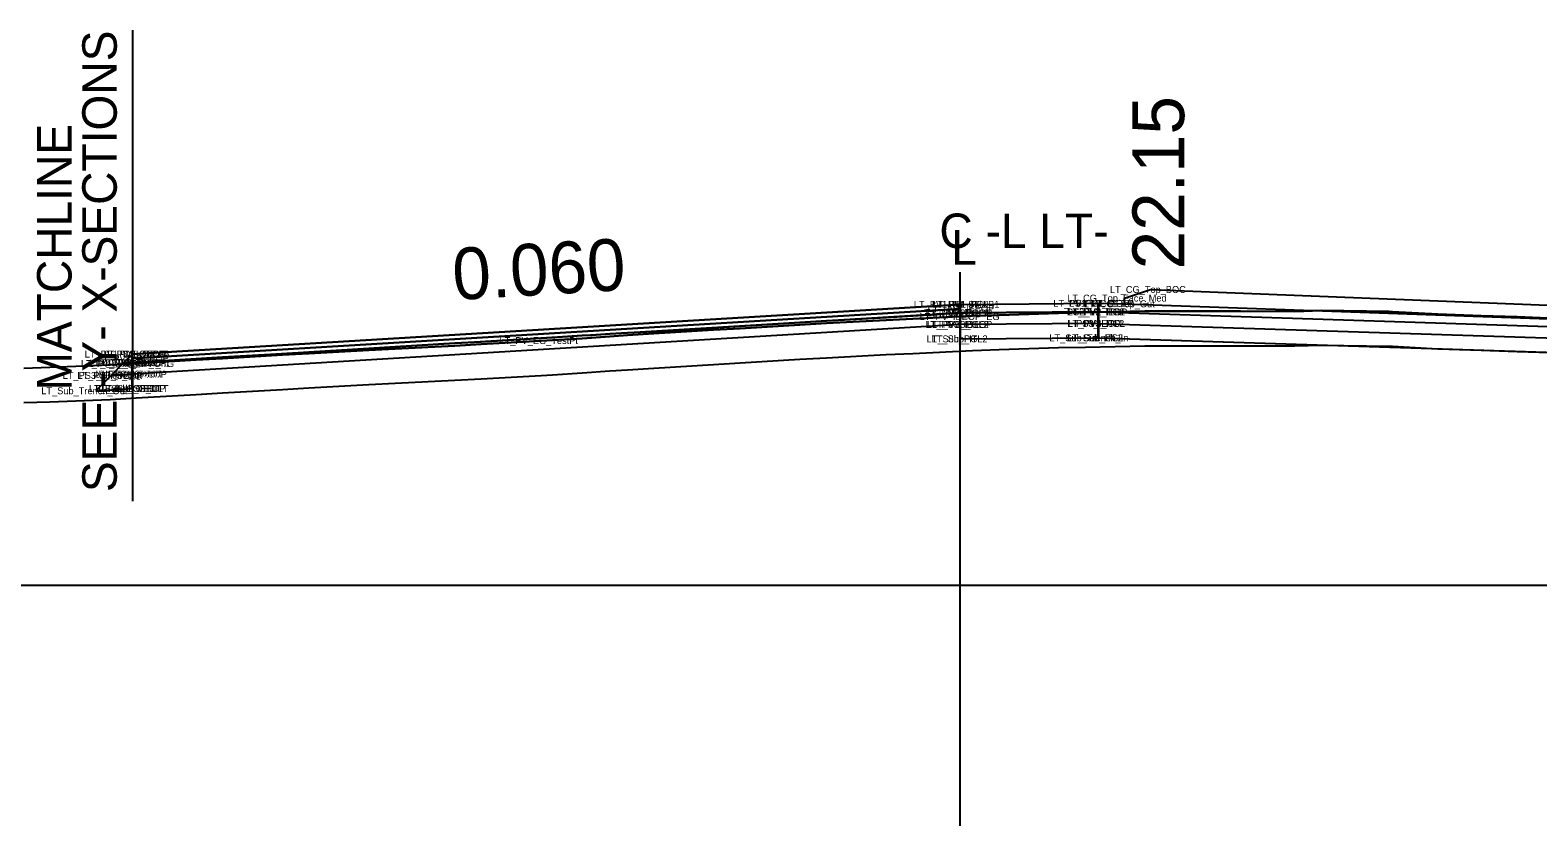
# Model space of a CAD drawing. Extents: x 2177029 to 2201446, y 59897 to 78390.
# Drawn here: x 2200185.77 to 2200229.48, y 62400.34 to 62423.39 of the extents above; entities that cross this region are included whole.
import ezdxf

# ---------------------------------------------------------------- set-up
doc = ezdxf.new("R2010")
doc.units = 0
for name, color, linetype in [('Exist CMT Pavement', 7, 'Continuous'), ('Exist Cross Section Cell', 7, 'Continuous'), ('Exist PHM Roadway Shape', 7, 'Continuous'), ('Exist XS Ground Line', 7, 'Continuous'), ('Old_Level_11', 7, 'Continuous'), ('Prop CMT Conc Surface', 7, 'Continuous'), ('Prop CMT Concrete Structures', 7, 'Continuous'), ('Prop CMT Guardrail Graphics', 7, 'Continuous'), ('Prop CMT Pvmt Course 1', 7, 'Continuous'), ('Prop CMT Pvmt Course 1 CG', 7, 'Continuous'), ('Prop CMT Pvmt Course 2', 7, 'Continuous'), ('Prop CMT Pvmt Course 2 CG', 7, 'Continuous'), ('Prop CMT Pvmt Course 3', 7, 'Continuous'), ('Prop CMT Pvmt Course 4', 7, 'Continuous'), ('Prop CMT Pvmt Surface', 7, 'Continuous'), ('Prop CMT Pvmt Wedge Surface 1', 7, 'Continuous'), ('Prop CMT Slope Grass', 7, 'Continuous'), ('Prop CMT Subgrade Earthwork', 7, 'Continuous'), ('Prop CMT Top Wall Envelope', 7, 'Continuous'), ('Prop Retaining Wall', 7, 'Continuous'), ('Prop Terminator CELL', 7, 'Continuous'), ('Prop XS Side Slope Text', 7, 'Continuous'), ('Scratch_Level_0', 7, 'Continuous'), ('Scratch_Level_9', 7, 'Continuous')]:
    doc.layers.add(name, color=color, linetype=linetype)

msp = doc.modelspace()

# ---------------------------------------------------------------- linework, layer by layer
at = {"layer": 'Exist CMT Pavement'}
for p, q in [((2200188.743, 62409.746), (2200188.743, 62423.394)), ((2200212.732, 62400.338), (2200212.732, 62416.384))]:
    msp.add_line(p, q, dxfattribs=at)
at = {"layer": 'Exist Cross Section Cell'}
msp.add_line((2200042.732, 62407.31), (2200242.732, 62407.31), dxfattribs=at)
at = {"layer": 'Exist XS Ground Line'}
msp.add_lwpolyline([(2200185.581, 62413.601), (2200186.336, 62413.627), (2200188.081, 62413.696), (2200188.838, 62413.739), (2200190.581, 62413.839), (2200191.339, 62413.883), (2200193.081, 62413.983), (2200193.842, 62414.026), (2200195.581, 62414.124), (2200196.344, 62414.162), (2200198.081, 62414.251), (2200198.846, 62414.293), (2200200.581, 62414.391), (2200200.909, 62414.409), (2200201.769, 62414.463), (2200202.576, 62414.518), (2200203.081, 62414.554), (2200203.85, 62414.601), (2200205.581, 62414.707), (2200206.352, 62414.754), (2200208.081, 62414.86), (2200208.854, 62414.9), (2200210.581, 62414.992), (2200211.355, 62415.029), (2200213.081, 62415.112), (2200213.858, 62415.14), (2200215.581, 62415.194), (2200216.36, 62415.209), (2200218.081, 62415.247), (2200219.795, 62415.249), (2200220.852, 62415.247), (2200222.43, 62415.243), (2200223.205, 62415.27), (2200225.151, 62415.242), (2200225.263, 62415.237), (2200226.577, 62415.163), (2200227.829, 62415.119), (2200228.873, 62415.087), (2200232.281, 62414.976)], dxfattribs=at)
at = {"layer": 'Prop CMT Conc Surface'}
for points in [[(2200212.732, 62415.324), (2200188.732, 62413.884)], [(2200212.732, 62415.449), (2200212.732, 62415.199), (2200212.732, 62415.199), (2200212.732, 62415.324)], [(2200188.732, 62413.759), (2200188.732, 62414.009)], [(2200188.732, 62413.884), (2200188.732, 62413.759), (2200188.732, 62413.759)]]:
    msp.add_lwpolyline(points, dxfattribs=at)
at = {"layer": 'Prop CMT Concrete Structures'}
for p, q in [((2200212.732, 62415.449), (2200188.732, 62414.009)), ((2200212.732, 62415.449), (2200212.73, 62415.449)), ((2200212.73, 62415.449), (2200212.732, 62415.449)), ((2200216.733, 62415.479), (2200216.74, 62415.479)), ((2200216.74, 62415.479), (2200216.742, 62415.479))]:
    msp.add_line(p, q, dxfattribs=at)
at = {"layer": 'Prop CMT Guardrail Graphics'}
for points in [[(2200212.732, 62415.449), (2200212.732, 62414.866)], [(2200212.732, 62414.866), (2200188.732, 62413.426)], [(2200188.732, 62413.426), (2200188.732, 62414.009)]]:
    msp.add_lwpolyline(points, dxfattribs=at)
at = {"layer": 'Prop CMT Pvmt Course 1'}
for points in [[(2200188.732, 62413.759), (2200188.838, 62413.766), (2200190.581, 62413.87), (2200191.339, 62413.916), (2200193.081, 62414.02), (2200193.842, 62414.066), (2200195.581, 62414.17), (2200196.344, 62414.216), (2200198.081, 62414.32), (2200198.846, 62414.366), (2200200.581, 62414.47), (2200200.909, 62414.49), (2200201.769, 62414.542), (2200202.048, 62414.558), (2200202.576, 62414.59), (2200203.081, 62414.62), (2200203.85, 62414.667), (2200205.581, 62414.77), (2200206.352, 62414.817), (2200208.081, 62414.92), (2200208.854, 62414.967), (2200210.581, 62415.07), (2200211.355, 62415.117), (2200212.732, 62415.199)], [(2200212.732, 62415.199), (2200212.732, 62415.095)], [(2200212.732, 62415.095), (2200211.355, 62415.029), (2200210.581, 62414.992), (2200208.854, 62414.9), (2200208.081, 62414.86), (2200206.352, 62414.754), (2200205.581, 62414.707), (2200203.85, 62414.601), (2200203.081, 62414.554), (2200202.576, 62414.518), (2200202.048, 62414.483), (2200201.769, 62414.463), (2200200.909, 62414.409), (2200200.581, 62414.391), (2200198.846, 62414.293), (2200198.081, 62414.251), (2200196.344, 62414.162), (2200195.581, 62414.124), (2200193.842, 62414.026), (2200193.081, 62413.983), (2200191.339, 62413.883), (2200190.581, 62413.839), (2200188.838, 62413.739), (2200188.732, 62413.733)], [(2200188.732, 62413.733), (2200188.732, 62413.759)]]:
    msp.add_lwpolyline(points, dxfattribs=at)
at = {"layer": 'Prop CMT Pvmt Course 1 CG'}
for points in [[(2200216.733, 62414.895), (2200212.732, 62414.866)], [(2200212.732, 62414.866), (2200212.732, 62414.449)], [(2200216.733, 62414.479), (2200216.733, 62414.895)], [(2200212.732, 62414.449), (2200216.733, 62414.479)], [(2200188.722, 62413.425), (2200188.111, 62413.389)], [(2200188.722, 62413.008), (2200188.722, 62413.425)], [(2200188.111, 62413.389), (2200187.669, 62412.945)], [(2200187.669, 62412.945), (2200188.722, 62413.008)], [(2200188.111, 62413.389), (2200188.111, 62413.389)]]:
    msp.add_lwpolyline(points, dxfattribs=at)
at = {"layer": 'Prop CMT Pvmt Course 2'}
for points in [[(2200212.732, 62414.866), (2200212.732, 62414.866), (2200212.732, 62414.449), (2200212.732, 62414.449)], [(2200212.732, 62414.449), (2200212.732, 62414.866)], [(2200216.733, 62414.895), (2200216.742, 62414.895)], [(2200216.733, 62414.479), (2200216.733, 62414.895)], [(2200216.742, 62414.895), (2200216.742, 62414.479)], [(2200216.742, 62414.479), (2200216.733, 62414.479)], [(2200188.732, 62413.426), (2200188.722, 62413.425)], [(2200188.722, 62413.425), (2200188.722, 62413.008)], [(2200188.732, 62413.009), (2200188.732, 62413.426)], [(2200188.732, 62413.426), (2200188.732, 62413.426), (2200188.732, 62413.009), (2200188.732, 62413.009)], [(2200188.732, 62413.009), (2200188.732, 62413.426)], [(2200188.722, 62413.008), (2200188.732, 62413.009)]]:
    msp.add_lwpolyline(points, dxfattribs=at)
at = {"layer": 'Prop CMT Pvmt Course 2 CG'}
for points in [[(2200212.732, 62415.449), (2200188.732, 62414.009)], [(2200188.732, 62413.884), (2200212.732, 62415.324)], [(2200212.732, 62415.449), (2200212.732, 62415.449), (2200212.732, 62415.199), (2200212.732, 62415.199)], [(2200212.732, 62415.199), (2200212.732, 62415.449)], [(2200212.732, 62415.199), (2200212.732, 62415.449)], [(2200212.732, 62415.324), (2200212.732, 62415.199), (2200212.732, 62415.199)], [(2200216.733, 62415.479), (2200216.742, 62415.479)], [(2200216.733, 62415.229), (2200216.733, 62415.479)], [(2200216.742, 62415.229), (2200216.733, 62415.229)], [(2200216.742, 62415.479), (2200216.742, 62415.229)], [(2200188.732, 62414.009), (2200188.723, 62414.009), (2200188.722, 62414.008)], [(2200188.722, 62414.008), (2200188.722, 62413.758)], [(2200188.732, 62413.759), (2200188.732, 62414.009)], [(2200188.732, 62414.009), (2200188.732, 62413.759), (2200188.732, 62413.759), (2200188.732, 62413.884)], [(2200188.722, 62413.758), (2200188.732, 62413.759)]]:
    msp.add_lwpolyline(points, dxfattribs=at)
at = {"layer": 'Prop CMT Pvmt Course 3'}
msp.add_line((2200212.732, 62415.095), (2200212.732, 62414.449), dxfattribs=at)
for points in [[(2200212.732, 62414.449), (2200216.733, 62414.479)], [(2200212.732, 62414.449), (2200212.732, 62414.449)], [(2200216.742, 62414.479), (2200232.733, 62413.965)]]:
    msp.add_lwpolyline(points, dxfattribs=at)
at = {"layer": 'Prop CMT Pvmt Course 4'}
msp.add_line((2200188.747, 62413.733), (2200188.732, 62414.009), dxfattribs=at)
msp.add_lwpolyline([(2200212.732, 62415.449), (2200216.733, 62415.479)], dxfattribs=at)
at = {"layer": 'Prop CMT Pvmt Surface'}
for points in [[(2200188.732, 62413.884), (2200188.838, 62413.891), (2200190.581, 62413.995), (2200191.339, 62414.041), (2200193.081, 62414.145), (2200193.842, 62414.191), (2200195.581, 62414.295), (2200196.344, 62414.341), (2200198.081, 62414.445), (2200198.846, 62414.491), (2200200.581, 62414.595), (2200200.909, 62414.615), (2200201.769, 62414.667), (2200202.048, 62414.683), (2200202.576, 62414.715), (2200203.081, 62414.745), (2200203.85, 62414.792), (2200205.581, 62414.895), (2200206.352, 62414.942), (2200208.081, 62415.045), (2200208.854, 62415.092), (2200210.581, 62415.195), (2200211.355, 62415.242), (2200212.732, 62415.324)], [(2200212.732, 62415.199), (2200211.355, 62415.117), (2200210.581, 62415.07), (2200208.854, 62414.967), (2200208.081, 62414.92), (2200206.352, 62414.817), (2200205.581, 62414.77), (2200203.85, 62414.667), (2200203.081, 62414.62), (2200202.576, 62414.59), (2200202.048, 62414.558), (2200201.769, 62414.542), (2200200.909, 62414.49), (2200200.581, 62414.47), (2200198.846, 62414.366), (2200198.081, 62414.32), (2200196.344, 62414.216), (2200195.581, 62414.17), (2200193.842, 62414.066), (2200193.081, 62414.02), (2200191.339, 62413.916), (2200190.581, 62413.87), (2200188.838, 62413.766), (2200188.732, 62413.759)], [(2200212.732, 62415.324), (2200212.732, 62415.199)], [(2200188.732, 62413.759), (2200188.732, 62413.884)]]:
    msp.add_lwpolyline(points, dxfattribs=at)
at = {"layer": 'Prop CMT Pvmt Wedge Surface 1'}
for p, q in [((2200206.352, 62413.754), (2200208.081, 62413.86)), ((2200208.081, 62413.86), (2200208.854, 62413.9)), ((2200208.854, 62413.9), (2200210.581, 62413.992)), ((2200210.581, 62413.992), (2200211.355, 62414.029)), ((2200211.355, 62414.029), (2200213.081, 62414.112)), ((2200213.081, 62414.112), (2200213.858, 62414.14)), ((2200213.858, 62414.14), (2200215.581, 62414.194)), ((2200215.581, 62414.194), (2200216.36, 62414.209)), ((2200216.36, 62414.209), (2200218.081, 62414.247)), ((2200218.081, 62414.247), (2200219.795, 62414.249)), ((2200219.795, 62414.249), (2200220.852, 62414.247)), ((2200220.852, 62414.247), (2200222.43, 62414.243)), ((2200222.43, 62414.243), (2200223.205, 62414.27)), ((2200223.205, 62414.27), (2200225.151, 62414.242)), ((2200225.151, 62414.242), (2200225.263, 62414.237)), ((2200225.263, 62414.237), (2200226.577, 62414.163)), ((2200226.577, 62414.163), (2200227.829, 62414.119)), ((2200227.829, 62414.119), (2200228.873, 62414.087)), ((2200228.873, 62414.087), (2200232.281, 62413.976)), ((2200200.909, 62413.409), (2200201.769, 62413.463)), ((2200201.769, 62413.463), (2200202.576, 62413.518)), ((2200202.576, 62413.518), (2200203.081, 62413.554)), ((2200203.081, 62413.554), (2200203.85, 62413.601)), ((2200203.85, 62413.601), (2200205.581, 62413.707)), ((2200205.581, 62413.707), (2200206.352, 62413.754)), ((2200193.081, 62412.983), (2200193.842, 62413.026)), ((2200193.842, 62413.026), (2200195.581, 62413.124)), ((2200195.581, 62413.124), (2200196.344, 62413.162)), ((2200196.344, 62413.162), (2200198.081, 62413.251)), ((2200198.081, 62413.251), (2200198.846, 62413.293)), ((2200198.846, 62413.293), (2200200.581, 62413.391)), ((2200200.581, 62413.391), (2200200.909, 62413.409)), ((2200185.581, 62412.601), (2200186.336, 62412.627)), ((2200186.336, 62412.627), (2200188.081, 62412.696)), ((2200188.081, 62412.696), (2200188.838, 62412.739)), ((2200188.838, 62412.739), (2200190.581, 62412.839)), ((2200190.581, 62412.839), (2200191.339, 62412.883)), ((2200191.339, 62412.883), (2200193.081, 62412.983))]:
    msp.add_line(p, q, dxfattribs=at)
at = {"layer": 'Prop CMT Slope Grass'}
for points in [[(2200212.732, 62414.866), (2200212.732, 62414.866), (2200212.732, 62415.199), (2200212.732, 62415.199)], [(2200212.732, 62415.199), (2200212.732, 62414.866)], [(2200216.733, 62414.895), (2200216.733, 62415.229)], [(2200216.733, 62415.229), (2200216.742, 62415.229)], [(2200216.742, 62415.229), (2200216.742, 62414.895)], [(2200216.742, 62414.895), (2200216.733, 62414.895)], [(2200188.732, 62413.759), (2200188.722, 62413.758)], [(2200188.722, 62413.758), (2200188.722, 62413.425)], [(2200188.722, 62413.425), (2200188.732, 62413.426)], [(2200188.732, 62413.426), (2200188.732, 62413.759)], [(2200188.732, 62413.426), (2200188.732, 62413.426), (2200188.732, 62413.759), (2200188.732, 62413.759)], [(2200188.732, 62413.759), (2200188.732, 62413.426)]]:
    msp.add_lwpolyline(points, dxfattribs=at)
at = {"layer": 'Prop CMT Subgrade Earthwork'}
for points in [[(2200212.732, 62415.199), (2200188.732, 62413.759)], [(2200212.732, 62415.449), (2200212.732, 62415.199)], [(2200188.732, 62413.759), (2200188.732, 62414.009)]]:
    msp.add_lwpolyline(points, dxfattribs=at)
at = {"layer": 'Prop Retaining Wall'}
for points in [[(2200216.742, 62415.479), (2200217.492, 62415.464), (2200217.493, 62415.63), (2200218.243, 62415.88)], [(2200218.243, 62415.88), (2200231.232, 62415.367)]]:
    msp.add_lwpolyline(points, dxfattribs=at)
at = {"layer": 'Prop Terminator CELL'}
msp.add_lwpolyline([(2200217.492, 62415.464), (2200231.982, 62414.95)], dxfattribs=at)
at = {"layer": 'Prop XS Side Slope Text'}
for points in [[(2200231.982, 62414.95), (2200228.873, 62415.087), (2200227.829, 62415.119), (2200226.577, 62415.163), (2200225.263, 62415.237), (2200225.151, 62415.242), (2200223.205, 62415.27), (2200222.43, 62415.243), (2200220.852, 62415.247), (2200219.795, 62415.249), (2200218.081, 62415.247), (2200216.36, 62415.209), (2200215.581, 62415.194), (2200213.858, 62415.14), (2200213.081, 62415.112), (2200212.732, 62415.095), (2200211.355, 62415.029), (2200210.581, 62414.992), (2200208.854, 62414.9), (2200208.081, 62414.86), (2200206.352, 62414.754), (2200205.581, 62414.707), (2200203.85, 62414.601), (2200203.081, 62414.554), (2200202.576, 62414.518), (2200201.769, 62414.463), (2200200.909, 62414.409), (2200200.581, 62414.391), (2200198.846, 62414.293), (2200198.081, 62414.251), (2200196.344, 62414.162), (2200195.581, 62414.124), (2200193.842, 62414.026), (2200193.081, 62413.983), (2200191.339, 62413.883), (2200190.581, 62413.839), (2200188.747, 62413.733), (2200188.732, 62414.009), (2200212.732, 62415.449), (2200216.733, 62415.479), (2200217.492, 62415.464), (2200217.493, 62415.63), (2200218.243, 62415.88), (2200231.232, 62415.367)], [(2200231.982, 62414.95), (2200228.873, 62415.087), (2200227.829, 62415.119), (2200226.577, 62415.163), (2200225.263, 62415.237), (2200225.151, 62415.242), (2200223.205, 62415.27), (2200222.43, 62415.243), (2200220.852, 62415.247), (2200219.795, 62415.249), (2200218.081, 62415.247), (2200216.36, 62415.209), (2200215.581, 62415.194), (2200213.858, 62415.14), (2200213.081, 62415.112), (2200212.732, 62415.095), (2200212.732, 62414.449), (2200216.733, 62414.479), (2200232.742, 62413.965)]]:
    msp.add_lwpolyline(points, dxfattribs=at)
at = {"layer": 'Scratch_Level_0'}
for points in [[(2200212.732, 62415.199), (2200216.733, 62415.229)], [(2200212.732, 62414.866), (2200212.732, 62415.199)], [(2200216.733, 62415.229), (2200216.733, 62414.895)], [(2200216.733, 62414.895), (2200212.732, 62414.866)], [(2200216.733, 62414.895), (2200232.733, 62414.382)], [(2200188.722, 62413.758), (2200188.466, 62413.743), (2200188.111, 62413.389)], [(2200188.111, 62413.389), (2200188.722, 62413.425)], [(2200188.722, 62413.425), (2200188.722, 62413.758)]]:
    msp.add_lwpolyline(points, dxfattribs=at)
at = {"layer": 'Scratch_Level_9'}
for points in [[(2200212.732, 62415.449), (2200216.733, 62415.479)], [(2200212.732, 62415.199), (2200212.732, 62415.449)], [(2200216.733, 62415.229), (2200212.732, 62415.199)], [(2200216.733, 62415.479), (2200216.733, 62415.229)], [(2200216.733, 62415.229), (2200232.733, 62414.715)], [(2200188.732, 62414.009), (2200188.466, 62413.743)], [(2200188.722, 62414.008), (2200188.732, 62414.009)], [(2200188.722, 62413.758), (2200188.722, 62414.008)], [(2200188.466, 62413.743), (2200188.722, 62413.758)]]:
    msp.add_lwpolyline(points, dxfattribs=at)

# ---------------------------------------------------------------- texts
at = {"layer": 'Exist CMT Pavement'}
for s, p in [('SEE -Y- X-SECTIONS', (2200188.277, 62410.009)), ('MATCHLINE', (2200186.966, 62412.951))]:
    msp.add_text(s, height=1, rotation=90, dxfattribs=at).set_placement(p)
for s, p in [('C -L LT-', (2200212.126, 62417.08)), ('L', (2200212.47, 62416.599))]:
    msp.add_text(s, height=1, dxfattribs=at).set_placement(p)
at = {"layer": 'Exist PHM Roadway Shape'}
for s, p in [('LT_CG_Top_Face_Med', (2200215.83, 62415.53)), ('LT_CG_Top_BOC', (2200217.071, 62415.78)), ('LT_PV1_ITL SE LB1', (2200211.385, 62415.349)), ('LT_PV_IEEOP_EG', (2200211.551, 62414.995)), ('LT_PV2_IEEOP', (2200211.727, 62415.099)), ('LT_PV2_PGL2', (2200211.763, 62415.099)), ('LT_PV1_IEEOP', (2200211.784, 62415.224)), ('LT_PV1_PGL', (2200211.91, 62415.349)), ('LT_PV2_ITL', (2200211.911, 62415.099)), ('LT_PV1_ITL1', (2200211.935, 62415.349)), ('LT_PV1_ITL SE LB', (2200215.429, 62415.379)), ('PS2_LT_IEOP', (2200215.821, 62415.129)), ('LT_PV2_ITL2', (2200215.832, 62415.129)), ('LT_PV2_PGL', (2200215.854, 62415.129)), ('PS1_LT_IEOP', (2200215.877, 62415.379)), ('LT_PV1_ITL2', (2200215.888, 62415.379)), ('LT_CG_Top_Gut', (2200216.316, 62415.364)), ('LT_PV3_IEEOP', (2200211.727, 62414.766)), ('LT_PV3_PGL2', (2200211.763, 62414.766)), ('LT_PV3_ITL', (2200211.911, 62414.766)), ('LT_PV3_ITL2', (2200215.832, 62414.795)), ('LT_PV3_PGL', (2200215.854, 62414.795)), ('PS3_IEOP', (2200216.09, 62414.795)), ('LT_PV_EG_TestPt', (2200199.373, 62414.299)), ('LT_Sub_PGL2', (2200211.754, 62414.349)), ('LT_Sub_ITL', (2200211.902, 62414.349)), ('LT_Sub_Trench_In', (2200215.315, 62414.379)), ('LT_Sub_ITL2', (2200215.822, 62414.379)), ('LT_Sub_PGL', (2200215.844, 62414.379)), ('LT_PV1_OTL SE LB', (2200187.347, 62413.909)), ('LT_PV2_OEEOP', (2200187.663, 62413.659)), ('LT_PV1_OEEOP', (2200187.719, 62413.784)), ('LT_PV2_OEOT', (2200187.749, 62413.659)), ('LT_PV1_OEOT', (2200187.806, 62413.909)), ('LT_PS1_OEOP', (2200187.812, 62413.909)), ('LT_PV2_OTL', (2200187.837, 62413.658)), ('LT_PV1_OTL', (2200187.894, 62413.908)), ('LT_PS3_Shelf_Out', (2200186.71, 62413.289)), ('LT_PS3_OEOP', (2200187.135, 62413.289)), ('LT_PV_Sub_Tie_Out', (2200187.241, 62413.633)), ('LT_PV_OEEOP_EG', (2200187.486, 62413.632)), ('LT_PS2_OEOP', (2200187.489, 62413.643)), ('LT_PV3_OEEOP', (2200187.663, 62413.326)), ('LT_PV3_OEOT', (2200187.749, 62413.326)), ('LT_PV3_OTL', (2200187.837, 62413.325)), ('LT_Sub_Trench_Out', (2200186.089, 62412.845)), ('LT_Sub_OSS_DLT', (2200187.472, 62412.909)), ('LT_Sub_OEEOP', (2200187.653, 62412.909)), ('LT_Sub_OEOT', (2200187.74, 62412.909)), ('LT_Sub_OTL', (2200187.827, 62412.908))]:
    msp.add_text(s, height=0.2, dxfattribs=at).set_placement(p)
at = {"layer": 'Old_Level_11'}
msp.add_text('0.060', height=1.5, rotation=3.4337, dxfattribs=at).set_placement((2200198.052, 62415.57))
at = {"layer": 'Prop CMT Top Wall Envelope'}
msp.add_text('22.15', height=1.5, rotation=90, dxfattribs=at).set_placement((2200219.222, 62416.464))

doc.saveas('drawing.dxf')
